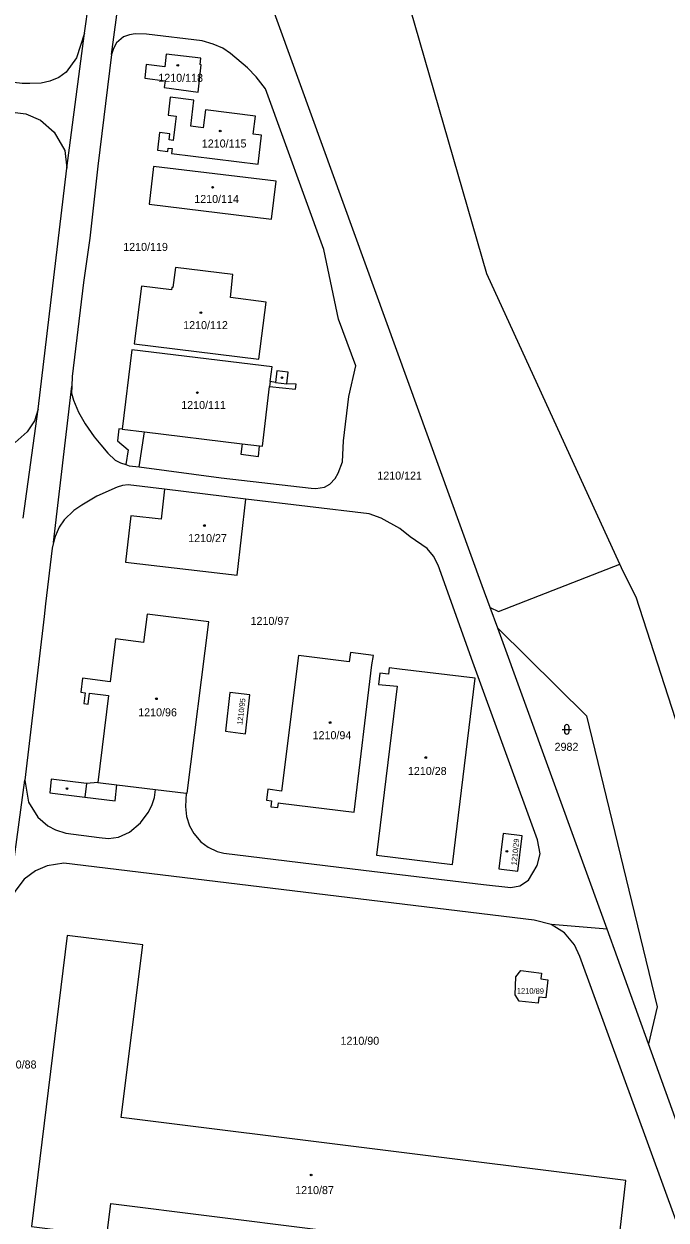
# Model space of a CAD drawing. Extents: x -869103 to -863415, y -1015889 to -1012477.
# Drawn here: x -865173.4 to -865037.1, y -1013957.9 to -1013703.9 of the extents above; entities that cross this region are included whole.
import ezdxf

# ---------------------------------------------------------------- set-up
doc = ezdxf.new("R2010")
doc.units = 0
for name, color, linetype in [('Hranice parcel', 7, 'Continuous'), ('Parcelní čísla', 7, 'Continuous'), ('Vnitřní kresba', 7, 'Continuous'), ('Značky budov', 7, 'Continuous'), ('Značky kultur', 7, 'Continuous')]:
    doc.layers.add(name, color=color, linetype=linetype)

msp = doc.modelspace()

# ---------------------------------------------------------------- linework, layer by layer
at = {"layer": 'Hranice parcel'}
for p, q in [((-865076.13, -1013823.26), (-865146.77, -1013628.06)), ((-865154.77, -1013710.42), (-865152.44, -1013693.2)), ((-865164.24, -1013734.54), (-865160.5, -1013705.86)), ((-865170.35, -1013785.76), (-865164.24, -1013734.54)), ((-865167.07, -1013814.02), (-865163.24, -1013780.82)), ((-865173.54, -1013808.87), (-865170.35, -1013785.76)), ((-865126.24, -1013804.81), (-865143.51, -1013802.71)), ((-865074.42, -1013827.83), (-865076.13, -1013823.26)), ((-865072.77, -1013832.22), (-865074.42, -1013827.83)), ((-865049.61, -1013896.14), (-865072.77, -1013832.22)), ((-865177.09, -1013893.37), (-865173.21, -1013864.51)), ((-865145.42, -1013866.5), (-865138.93, -1013867.28)), ((-865049.61, -1013896.14), (-865061.49, -1013895.17)), ((-865040.78, -1013920.51), (-865049.61, -1013896.14)), ((-865014.67, -1013993.41), (-865040.78, -1013920.51))]:
    msp.add_line(p, q, dxfattribs=at)
for points in [[(-865046.87, -1013818.65), (-865075.1, -1013756.98), (-865099.44, -1013672.58), (-865109.46, -1013627.5), (-865120.23, -1013590.08), (-865143.98, -1013541.38)], [(-865160.5, -1013705.86), (-865162.23, -1013711.15), (-865164.38, -1013714.14), (-865165.99, -1013715.33), (-865167.87, -1013716.1), (-865169.73, -1013716.48), (-865172.14, -1013716.61), (-865173.76, -1013716.6), (-865210, -1013712.24), (-865231.03, -1013709.6), (-865250.74, -1013707.11), (-865252.45, -1013706.33), (-865254.08, -1013704.47), (-865254.69, -1013702.39), (-865252.75, -1013685.65)], [(-865160.5, -1013705.86), (-865159.61, -1013699.38)], [(-865148.89, -1013797.99), (-865131.51, -1013800.28), (-865112.39, -1013802.54), (-865111.42, -1013802.56), (-865109.55, -1013802.32), (-865108.42, -1013801.67), (-865107.3, -1013800.45), (-865106.67, -1013799.32), (-865105.79, -1013796.9), (-865105.54, -1013792.47), (-865104.39, -1013783.04), (-865102.95, -1013776.55), (-865106.61, -1013766.61), (-865109.72, -1013751.81), (-865122.12, -1013717.68), (-865124.11, -1013715.15), (-865125.92, -1013713.28), (-865129.51, -1013710.19), (-865131.19, -1013709.11), (-865133.18, -1013708.23), (-865135.51, -1013707.51), (-865147.33, -1013706.13), (-865149.77, -1013706.06), (-865150.97, -1013706.26), (-865152.22, -1013706.67), (-865153.71, -1013707.92), (-865154.39, -1013709.14), (-865154.77, -1013710.42)], [(-865154.77, -1013710.42), (-865157.67, -1013734.16), (-865159.42, -1013749.41), (-865160.76, -1013758.81), (-865163.11, -1013778.81), (-865163.24, -1013780.82)], [(-865136.41, -1013718.4), (-865135.79, -1013712.59), (-865135.98, -1013712.57), (-865135.82, -1013711.23), (-865143.15, -1013710.33), (-865143.48, -1013713.02), (-865147.4, -1013712.55), (-865147.73, -1013715.44), (-865143.43, -1013715.98), (-865143.6, -1013717.44), (-865136.41, -1013718.4)], [(-865198.5, -1013719.83), (-865172.97, -1013723.04), (-865169.86, -1013724.34), (-865166.97, -1013726.9), (-865164.72, -1013730.8), (-865164.24, -1013734.54)], [(-865142.38, -1013727.24), (-865144.59, -1013726.97), (-865145.05, -1013730.76), (-865142.85, -1013731.03), (-865142.76, -1013730.29), (-865141.9, -1013730.39), (-865142.03, -1013731.43), (-865123.68, -1013733.71), (-865122.93, -1013727.55), (-865124.69, -1013727.33), (-865124.19, -1013723.5), (-865134.84, -1013722.16), (-865135.3, -1013725.99), (-865137.97, -1013725.65), (-865137.28, -1013720.13), (-865142.3, -1013719.5), (-865142.73, -1013723.28), (-865141.06, -1013723.49), (-865141.27, -1013725.23), (-865141.69, -1013728.65), (-865142.54, -1013728.55), (-865142.38, -1013727.24)], [(-865145.85, -1013734.2), (-865146.82, -1013742.18), (-865120.84, -1013745.38), (-865119.86, -1013737.33), (-865145.85, -1013734.2)], [(-865141.75, -1013759.93), (-865142.01, -1013759.89), (-865142.08, -1013760.42), (-865148.45, -1013759.6), (-865149.99, -1013771.84), (-865123.49, -1013775.12), (-865121.96, -1013763), (-865129.56, -1013762.03), (-865129, -1013757.16), (-865141.21, -1013755.68), (-865141.75, -1013759.93)], [(-865148.89, -1013797.99), (-865147.75, -1013790.57), (-865127.07, -1013793.09), (-865127.34, -1013795.32), (-865123.61, -1013795.77), (-865123.34, -1013793.54), (-865122.77, -1013793.61), (-865121.22, -1013780.89), (-865115.71, -1013781.46), (-865115.58, -1013780.41), (-865117.56, -1013780.37), (-865117.27, -1013777.87), (-865119.71, -1013777.58), (-865119.99, -1013780.06), (-865121.09, -1013779.86), (-865120.71, -1013776.74), (-865150.49, -1013773.12), (-865152.52, -1013789.99), (-865153.23, -1013789.9), (-865153.54, -1013792.43), (-865151.27, -1013794.37), (-865151.71, -1013797.48)], [(-865163.24, -1013780.82), (-865163.25, -1013782.3), (-865162.88, -1013783.83), (-865161.77, -1013786.34), (-865160.38, -1013788.81), (-865158.45, -1013791.6), (-865157.05, -1013793.32), (-865155.57, -1013795.08), (-865154, -1013796.59), (-865152.87, -1013797.14), (-865151.71, -1013797.48)], [(-865170.35, -1013785.76), (-865171.15, -1013788.21), (-865172.67, -1013790.53), (-865175.25, -1013792.81)], [(-865151.71, -1013797.48), (-865151.01, -1013797.77), (-865148.89, -1013797.99)], [(-865143.51, -1013802.71), (-865151.26, -1013801.8), (-865152.43, -1013801.92), (-865153.59, -1013802.26), (-865157.93, -1013804.21), (-865161.07, -1013806.1), (-865162.79, -1013807.27), (-865164.87, -1013809.24), (-865165.91, -1013810.79), (-865166.74, -1013812.8), (-865167.07, -1013814.02)], [(-865143.51, -1013802.71), (-865144.26, -1013809.12), (-865150.69, -1013808.38), (-865151.83, -1013818.21), (-865128.11, -1013820.96), (-865126.24, -1013804.81)], [(-865138.93, -1013867.28), (-865139.08, -1013870.08), (-865138.85, -1013872.25), (-865138.22, -1013874.19), (-865137.33, -1013875.84), (-865135.82, -1013877.6), (-865134.29, -1013878.75), (-865132.36, -1013879.62), (-865130.91, -1013879.99), (-865101.3, -1013883.64), (-865075.83, -1013886.69), (-865070.05, -1013887.28), (-865068.15, -1013886.97), (-865066.25, -1013885.77), (-865064.45, -1013882.66), (-865063.83, -1013880.18), (-865064.34, -1013877.2), (-865078.1, -1013839.43), (-865085.48, -1013818.82), (-865086.44, -1013816.96), (-865087.79, -1013815.29), (-865091.41, -1013812.84), (-865093.6, -1013811.07), (-865097.54, -1013808.9), (-865100.08, -1013807.99), (-865126.24, -1013804.81)], [(-865167.07, -1013814.02), (-865167.36, -1013815.25), (-865168.78, -1013827.06), (-865169.1, -1013829.73), (-865173.21, -1013864.51)], [(-865074.42, -1013827.83), (-865072.62, -1013828.69), (-865046.87, -1013818.65)], [(-865043.41, -1013825.63), (-865046.16, -1013820.2), (-865046.87, -1013818.65)], [(-864993.33, -1013977.13), (-865004.7, -1013945.38), (-865043.41, -1013825.63)], [(-865138.93, -1013867.28), (-865138.71, -1013867.3), (-865134.16, -1013830.89), (-865147.23, -1013829.23), (-865148.02, -1013835.27), (-865153.96, -1013834.47), (-865155.07, -1013843.6), (-865160.97, -1013842.88), (-865161.33, -1013845.83), (-865160.37, -1013845.95), (-865160.64, -1013848.23), (-865159.74, -1013848.34), (-865159.46, -1013846.06), (-865155.42, -1013846.55), (-865157.67, -1013865.03), (-865160.12, -1013865.22), (-865167.56, -1013864.3), (-865167.91, -1013867.2), (-865160.48, -1013868.11), (-865154.04, -1013868.9), (-865153.63, -1013865.51), (-865145.42, -1013866.5)], [(-865072.77, -1013832.22), (-865053.94, -1013850.82), (-865038.96, -1013912.62), (-865040.78, -1013920.51)], [(-865099.21, -1013838.05), (-865104.07, -1013837.42), (-865104.36, -1013839.39), (-865115.08, -1013838.01), (-865118.68, -1013866.82), (-865121.61, -1013866.43), (-865121.9, -1013868.77), (-865120.8, -1013868.93), (-865120.96, -1013870.14), (-865119.46, -1013870.34), (-865119.33, -1013869.33), (-865118.94, -1013869.38), (-865103.27, -1013871.29), (-865099.5, -1013840.01), (-865099.21, -1013838.05)], [(-865094.13, -1013844.58), (-865098.55, -1013880.42), (-865082.43, -1013882.41), (-865077.63, -1013842.88), (-865093.68, -1013840.95), (-865095.83, -1013840.65), (-865096.02, -1013842.01), (-865097.84, -1013841.77), (-865098.14, -1013844.16), (-865094.13, -1013844.58)], [(-865126.33, -1013854.67), (-865125.4, -1013846.42), (-865129.66, -1013845.87), (-865130.6, -1013854.12), (-865126.33, -1013854.67)], [(-865173.21, -1013864.51), (-865172.43, -1013869.2), (-865170.42, -1013872.37), (-865168.28, -1013874.2), (-865166.67, -1013875.03), (-865164.51, -1013875.73), (-865157.39, -1013876.67), (-865155.43, -1013876.9), (-865153.33, -1013876.59), (-865150.95, -1013875.53), (-865148.6, -1013873.59), (-865146.97, -1013871.34), (-865146.23, -1013869.89), (-865145.65, -1013868.17), (-865145.42, -1013866.5)], [(-865072.55, -1013883.35), (-865068.54, -1013883.84), (-865067.6, -1013876.36), (-865071.63, -1013875.86), (-865072.55, -1013883.35)], [(-865061.49, -1013895.17), (-865065.07, -1013894.24), (-865164.94, -1013882.15), (-865168.44, -1013882.71), (-865170.9, -1013883.73), (-865173.33, -1013885.55), (-865175.32, -1013888.14), (-865177.09, -1013893.37)], [(-865040.79, -1013987.09), (-865038.92, -1013987.37), (-865034.41, -1013986.44), (-865030.62, -1013983.31), (-865028.54, -1013978.58), (-865028.82, -1013974.79), (-865055.37, -1013901.98), (-865056.54, -1013899.45), (-865058.66, -1013896.93), (-865061.49, -1013895.17)], [(-865148.14, -1013899.49), (-865164.2, -1013897.47), (-865171.74, -1013959.28), (-865155.76, -1013961.29), (-865154.92, -1013954.38), (-865047.73, -1013967.82), (-865047.53, -1013966.21), (-865046.14, -1013966.4), (-865046.18, -1013966.81), (-865042.26, -1013967.23), (-865041.84, -1013963.24), (-865045.76, -1013962.82), (-865045.82, -1013963.35), (-865047.16, -1013963.18), (-865045.58, -1013949.5), (-865152.77, -1013936.15), (-865148.14, -1013899.49)], [(-865062.6, -1013910.74), (-865064.07, -1013910.57), (-865064.21, -1013911.88), (-865068.23, -1013911.42), (-865069.14, -1013910.12), (-865068.94, -1013906.28), (-865067.89, -1013904.91), (-865063.54, -1013905.46), (-865063.67, -1013906.69), (-865062.15, -1013906.87), (-865062.6, -1013910.74)]]:
    msp.add_lwpolyline(points, dxfattribs=at)
at = {"layer": 'Vnitřní kresba'}
for p, q in [((-865121.09, -1013779.86), (-865121.22, -1013780.89)), ((-865119.99, -1013780.06), (-865117.56, -1013780.37)), ((-865152.52, -1013789.99), (-865147.75, -1013790.57)), ((-865127.07, -1013793.09), (-865123.34, -1013793.54)), ((-865160.12, -1013865.22), (-865160.48, -1013868.11)), ((-865157.67, -1013865.03), (-865153.63, -1013865.51))]:
    msp.add_line(p, q, dxfattribs=at)
at = {"layer": 'Značky budov'}
for centre in [(-865140.72, -1013712.73), (-865131.72, -1013726.68), (-865133.32, -1013738.61), (-865135.82, -1013765.24), (-865118.61, -1013779.05), (-865136.56, -1013782.21), (-865135.05, -1013810.44), (-865145.24, -1013847.23), (-865108.38, -1013852.27), (-865088.08, -1013859.7), (-865164.24, -1013866.28), (-865070.86, -1013879.63), (-865112.41, -1013948.34)]:
    msp.add_circle(centre, 0.175, dxfattribs=at)
at = {"layer": 'Značky kultur'}
for p, q in [((-865059.15, -1013853.72), (-865057.15, -1013853.72)), ((-865058.65, -1013853.22), (-865058.65, -1013854.22)), ((-865057.65, -1013854.22), (-865057.65, -1013853.22))]:
    msp.add_line(p, q, dxfattribs=at)
for centre, start, end in [((-865058.15, -1013853.22), 0, 180), ((-865058.15, -1013854.22), 180, 359.9879)]:
    msp.add_arc(centre, 0.5, start, end, dxfattribs=at)

# ---------------------------------------------------------------- texts
at = {"layer": 'Parcelní čísla'}
for s, p in [('1210/118', (-865144.85, -1013716.22)), ('1210/115', (-865135.62, -1013730.17)), ('1210/114', (-865137.22, -1013741.95)), ('1210/119', (-865152.3, -1013752.13)), ('1210/112', (-865139.57, -1013768.73)), ('1210/111', (-865139.99, -1013785.7)), ('1210/121', (-865098.37, -1013800.69)), ('1210/27', (-865138.51, -1013813.95)), ('1210/97', (-865125.27, -1013831.54)), ('1210/96', (-865149.12, -1013850.95)), ('1210/94', (-865112.1, -1013855.81)), ('2982', (-865060.74, -1013858.27)), ('1210/28', (-865091.87, -1013863.4)), ('1210/90', (-865106.18, -1013920.69)), ('1210/88', (-865178.92, -1013925.73)), ('1210/87', (-865115.8, -1013952.4))]:
    msp.add_text(s, height=1.7, dxfattribs=at).set_placement(p)
for s, height, rotation, p in [('1210/95', 1.139, 83, (-865127.03, -1013852.82)), ('1210/29', 1.139, 84, (-865068.82, -1013882.63)), ('1210/89', 1.19, 359, (-865068.76, -1013909.8))]:
    msp.add_text(s, height=height, rotation=rotation, dxfattribs=at).set_placement(p)

doc.saveas('drawing.dxf')
